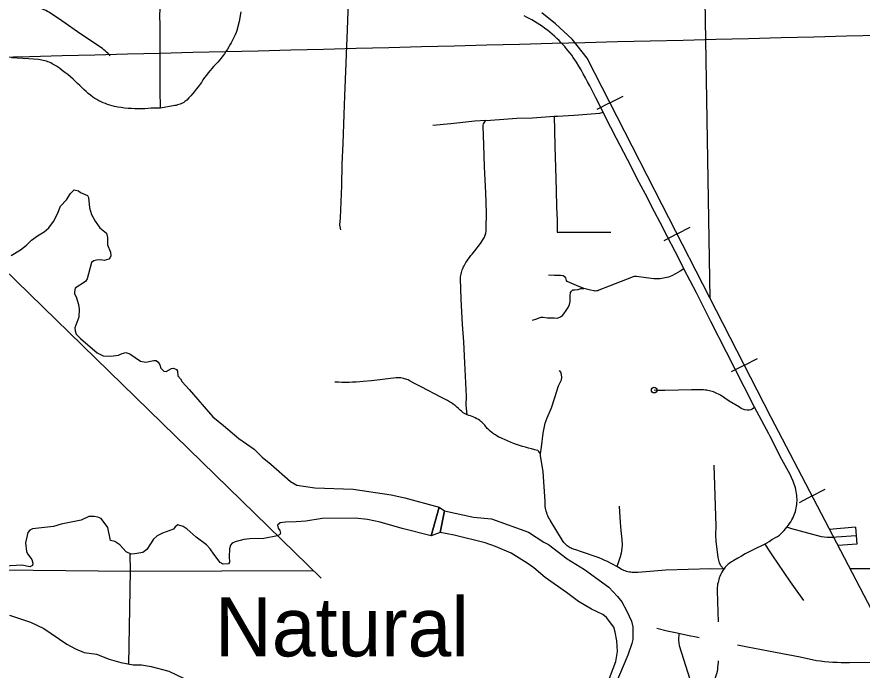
# Model space of a CAD drawing. Extents: x -19 to 366, y -4 to 359.
# Drawn here: x 142.214 to 143.649, y 198.869 to 199.977 of the extents above; entities that cross this region are included whole.
import ezdxf

# ---------------------------------------------------------------- set-up
doc = ezdxf.new("R2010")
doc.units = 0
for name, color, linetype in [('60', 7, 'Continuous'), ('Level 19', 7, 'Continuous'), ('R_Axis Annot', 7, 'Continuous'), ('R_Border Prem', 7, 'Continuous'), ('R_Contour Annot', 7, 'Continuous'), ('R_Horz Alg Annot', 7, 'Continuous'), ('R_ROW', 7, 'Continuous'), ('R_ROW Annot', 7, 'Continuous'), ('R_Water Annot', 7, 'Continuous'), ('Sheet Fence', 7, 'Continuous')]:
    doc.layers.add(name, color=color, linetype=linetype)

msp = doc.modelspace()

# ---------------------------------------------------------------- linework, layer by layer
at = {"layer": '60'}
msp.add_lwpolyline([(142.9308, 199.1449), (142.9398, 199.1386), (142.9323, 199.1023), (142.9172, 199.0964), (142.9308, 199.1449)], dxfattribs=at)
at = {"layer": 'Level 19'}
msp.add_lwpolyline([(141.9421, 199.7919), (142.7302, 199.0246)], dxfattribs=at)
msp.add_arc((142.1984, 200.0551), 0.3674, 83.9046, 225.7635, dxfattribs=at)
at = {"layer": 'R_Axis Annot'}
for points in [[(143.3909, 199.4989), (143.3819, 200.039)], [(142.4068, 199.0363), (142.4062, 199.0664)], [(142.1313, 199.0391), (142.4068, 199.0363)], [(142.4042, 198.8787), (142.4068, 199.0363)], [(142.4068, 199.0363), (142.7167, 199.0377)], [(143.6282, 199.0408), (143.8465, 199.0408)]]:
    msp.add_lwpolyline(points, dxfattribs=at)
at = {"layer": 'R_Border Prem'}
for points in [[(142.204, 199.572), (142.2202, 199.5817), (142.2301, 199.5896), (142.2385, 199.5981), (142.2487, 199.6056), (142.2602, 199.6121), (142.2682, 199.6188), (142.276, 199.6295), (142.283, 199.6425), (142.288, 199.6555), (142.2982, 199.6663), (142.3047, 199.6774), (142.3111, 199.6835), (142.3187, 199.6815), (142.322, 199.6787), (142.3336, 199.674), (142.3355, 199.6702), (142.3375, 199.6529), (142.3409, 199.6414), (142.3467, 199.6303), (142.3547, 199.6188), (142.3658, 199.6099), (142.368, 199.6023), (142.368, 199.5903), (142.3729, 199.5775), (142.3735, 199.5716), (142.3724, 199.5684)], [(142.3724, 199.5684), (142.37, 199.5659), (142.3619, 199.5633), (142.3562, 199.5646), (142.349, 199.5641), (142.3447, 199.5627), (142.3405, 199.56), (142.3331, 199.5322), (142.3302, 199.5278), (142.3129, 199.5163), (142.3115, 199.5101), (142.3119, 199.507), (142.3148, 199.5017), (142.3186, 199.4889), (142.3195, 199.4807), (142.3189, 199.4674), (142.3125, 199.4491), (142.313, 199.444), (142.3148, 199.4387), (142.3219, 199.431), (142.3503, 199.4066), (142.3602, 199.4019), (142.3731, 199.4012), (142.3862, 199.4027), (142.3926, 199.4058), (142.3988, 199.4072), (142.4059, 199.4054), (142.4239, 199.3929), (142.4328, 199.3911), (142.4464, 199.394), (142.4506, 199.3938), (142.454, 199.3909), (142.4568, 199.3863), (142.4583, 199.3809), (142.4632, 199.376), (142.4675, 199.3753), (142.4762, 199.38), (142.4798, 199.3806), (142.4849, 199.3787), (142.4867, 199.3757), (142.4874, 199.3676), (142.4916, 199.3629), (142.4947, 199.3576), (142.5065, 199.3445), (142.5465, 199.2983), (142.5646, 199.2836), (142.5905, 199.2615), (142.6167, 199.2436), (142.6304, 199.23), (142.6451, 199.2178), (142.6782, 199.1888), (142.6894, 199.1824), (142.7198, 199.1778), (142.7849, 199.1758), (142.8495, 199.1659)], [(142.8495, 199.1659), (142.8723, 199.1611), (142.9308, 199.1449), (142.9172, 199.0964), (142.8678, 199.1088), (142.8308, 199.1197), (142.8091, 199.1243), (142.7883, 199.1263), (142.732, 199.1256), (142.7043, 199.1212), (142.6879, 199.1201), (142.6699, 199.1196), (142.661, 199.1186), (142.6563, 199.1147), (142.6577, 199.1092), (142.6604, 199.1053), (142.6612, 199.1009), (142.6601, 199.0984), (142.6564, 199.0961), (142.6331, 199.092), (142.6094, 199.0913), (142.5994, 199.09), (142.5845, 199.0861), (142.5794, 199.0837), (142.5768, 199.0808), (142.575, 199.0742), (142.574, 199.0605), (142.5747, 199.0519), (142.5734, 199.0489), (142.5643, 199.0482), (142.5592, 199.0512), (142.5482, 199.0655), (142.5422, 199.0745), (142.536, 199.0812), (142.518, 199.0941), (142.503, 199.1076), (142.4963, 199.112), (142.487, 199.1151), (142.4829, 199.1117), (142.4799, 199.1074), (142.4612, 199.1011), (142.452, 199.0964), (142.446, 199.0907), (142.4347, 199.0734), (142.4275, 199.068), (142.4143, 199.0656), (142.4081, 199.0655), (142.3995, 199.0695), (142.3887, 199.081), (142.3803, 199.0869), (142.3728, 199.0887), (142.3684, 199.1105)], [(143.2153, 198.8429), (143.2304, 198.8832), (143.2332, 198.9001), (143.2324, 198.9183), (143.2297, 198.9327), (143.227, 198.9416), (143.2148, 198.9576), (143.2083, 198.963), (143.189, 198.9722), (143.1674, 198.9847), (143.1471, 199.0005), (143.1107, 199.0259), (143.0915, 199.0421), (143.0798, 199.0501), (143.0532, 199.0667), (143.0265, 199.0781), (143.0086, 199.0843), (142.9563, 199.0975), (142.9323, 199.1023), (142.9398, 199.1386), (142.9888, 199.1283), (143.0194, 199.1251), (143.0825, 199.1027), (143.1085, 199.0856), (143.1161, 199.0819), (143.1478, 199.0575), (143.1776, 199.0393), (143.2186, 199.0093), (143.2336, 198.9937), (143.2407, 198.9845), (143.2491, 198.9683), (143.2571, 198.9517), (143.2592, 198.9422), (143.2593, 198.9204), (143.2579, 198.9137), (143.251, 198.8939), (143.2245, 198.8313)], [(142.3684, 199.1105), (142.357, 199.1255), (142.3512, 199.1283), (142.3451, 199.1294), (142.3362, 199.1294), (142.3229, 199.123), (142.2894, 199.1159), (142.2764, 199.1123), (142.2404, 199.1082), (142.2357, 199.1059), (142.2327, 199.1021), (142.2284, 199.0844), (142.2305, 199.07), (142.2321, 199.066), (142.2395, 199.0562), (142.2412, 199.0502), (142.2404, 199.0462), (142.236, 199.0438), (142.2222, 199.0465), (142.1932, 199.045)], [(142.2017, 198.9616), (142.2372, 198.9499), (142.2595, 198.9394), (142.2989, 198.9126), (142.3135, 198.9048), (142.3283, 198.8987), (142.3491, 198.8954), (142.3708, 198.8871), (142.3902, 198.8813), (142.4113, 198.8774), (142.4253, 198.8774), (142.4419, 198.8746), (142.4717, 198.8668), (142.5248, 198.8412), (142.5667, 198.8174), (142.6413, 198.7829), (142.7094, 198.7434), (142.7454, 198.7255), (142.7742, 198.7145), (142.7945, 198.7028), (142.8003, 198.6953)]]:
    msp.add_lwpolyline(points, dxfattribs=at)
at = {"layer": 'R_Contour Annot'}
for points in [[(143.209, 199.8149), (143.1966, 199.8396), (143.1862, 199.8598), (143.1827, 199.8667), (143.1792, 199.8734), (143.1754, 199.8802), (143.1716, 199.8868), (143.1677, 199.8934), (143.1636, 199.8999), (143.161, 199.9039), (143.1584, 199.9077), (143.1557, 199.9116), (143.1528, 199.9154), (143.1499, 199.9191), (143.1469, 199.9227), (143.1453, 199.9246), (143.1438, 199.9263), (143.1407, 199.9298), (143.1375, 199.9332), (143.1342, 199.9366), (143.1304, 199.9403), (143.1266, 199.9439), (143.1226, 199.9474), (143.1186, 199.9508), (143.1145, 199.9541), (143.1103, 199.9573), (143.106, 199.9604), (143.1016, 199.9634), (143.0972, 199.9662), (143.0927, 199.969), (143.0881, 199.9716), (143.0835, 199.9741), (143.0792, 199.9764), (143.0749, 199.9786)], [(143.3462, 199.5494), (143.3378, 199.5656), (143.331, 199.5787), (143.318, 199.6036), (143.3056, 199.6282), (143.296, 199.6461), (143.2809, 199.6761), (143.2664, 199.7033), (143.2569, 199.7219), (143.2502, 199.7348), (143.2316, 199.7704), (143.2126, 199.8076), (143.209, 199.8149)], [(143.4662, 199.3146), (143.4483, 199.3493), (143.4183, 199.4079), (143.3921, 199.4601), (143.3675, 199.5088), (143.3462, 199.5494)], [(143.5208, 199.1108), (143.5234, 199.1142), (143.5256, 199.1173), (143.5276, 199.1204), (143.5295, 199.1237), (143.5309, 199.1263), (143.5322, 199.1291), (143.5334, 199.1319), (143.5345, 199.1347), (143.5354, 199.1376), (143.5362, 199.1406), (143.5368, 199.1435), (143.5374, 199.1465), (143.5378, 199.1495), (143.538, 199.1525), (143.5381, 199.1556), (143.5381, 199.1586), (143.5379, 199.1619), (143.5377, 199.1651), (143.5373, 199.1684), (143.5368, 199.1716), (143.5361, 199.1748), (143.5354, 199.178), (143.5345, 199.1811), (143.5335, 199.1842), (143.5324, 199.1873), (143.5311, 199.1903), (143.5262, 199.2006), (143.5124, 199.2259), (143.4919, 199.2663), (143.4902, 199.2696), (143.4662, 199.3146)], [(143.4837, 199.0821), (143.4871, 199.0845), (143.4906, 199.0869), (143.4956, 199.09), (143.4978, 199.0913), (143.5015, 199.0934), (143.5052, 199.0954), (143.5081, 199.0977), (143.511, 199.1002), (143.5137, 199.1028), (143.5163, 199.1055), (143.5188, 199.1083), (143.5208, 199.1108)], [(143.4837, 199.0821), (143.4769, 199.0791), (143.4702, 199.0759), (143.4635, 199.0726), (143.4569, 199.0692), (143.4503, 199.0656), (143.4438, 199.062), (143.4374, 199.0582), (143.4311, 199.0543), (143.429, 199.0533), (143.427, 199.0522), (143.425, 199.051), (143.4231, 199.0497), (143.4213, 199.0482), (143.4196, 199.0467), (143.4179, 199.0451), (143.4164, 199.0433), (143.415, 199.0415), (143.4137, 199.0396)], [(143.4137, 199.0396), (143.4122, 199.0373), (143.4107, 199.035), (143.4094, 199.0326), (143.4083, 199.0301), (143.4072, 199.0276), (143.4062, 199.0251), (143.4053, 199.0225), (143.4046, 199.0199), (143.404, 199.0172), (143.4034, 199.0145), (143.4031, 199.0118), (143.4028, 199.0091), (143.4026, 199.0064), (143.4026, 199.0036), (143.4031, 198.9843), (143.404, 198.9505)], [(143.4042, 198.8842), (143.4041, 198.8814), (143.4038, 198.8776), (143.4034, 198.8738), (143.4029, 198.87), (143.4023, 198.8662), (143.4014, 198.8625), (143.4005, 198.8588), (143.3994, 198.8552), (143.3982, 198.8515), (143.3968, 198.848), (143.3951, 198.8439)]]:
    msp.add_lwpolyline(points, dxfattribs=at)
at = {"layer": 'R_ROW'}
for points in [[(142.7636, 199.6153), (142.7623, 199.6242), (142.763, 199.6358), (142.7656, 199.6899), (142.7661, 199.727), (142.7677, 199.762), (142.7694, 199.811), (142.7707, 199.843), (142.7729, 199.8982), (142.7735, 199.9134), (142.7751, 199.9546), (142.7761, 199.9869), (142.7773, 200.0136), (142.7786, 200.0423)], [(142.3725, 199.9105), (142.3705, 199.9128), (142.3684, 199.915), (142.3663, 199.9172), (142.364, 199.9192), (142.3617, 199.9211), (142.3592, 199.923), (142.3567, 199.9247), (142.3541, 199.9263), (142.3227, 199.9476), (142.2902, 199.9699), (142.2709, 199.9833), (142.2683, 199.9848), (142.2657, 199.9862), (142.263, 199.9875), (142.2603, 199.9887), (142.2575, 199.9898), (142.2547, 199.9908), (142.2519, 199.9917), (142.249, 199.9925), (142.2461, 199.9932), (142.2432, 199.9938), (142.2402, 199.9942), (142.2373, 199.9946)], [(142.4579, 199.8221), (142.4572, 199.8526), (142.4571, 199.892), (142.4571, 199.9039), (142.457, 199.9129), (142.4572, 199.9412), (142.4571, 199.9632), (142.4568, 199.9788), (142.4572, 199.9904)], [(142.594, 199.9856), (142.5912, 199.9692), (142.5874, 199.9539), (142.5861, 199.9502), (142.5846, 199.9466), (142.583, 199.943), (142.5813, 199.9395), (142.5795, 199.936), (142.5776, 199.9326), (142.5756, 199.9292), (142.5735, 199.9259), (142.5712, 199.922), (142.5687, 199.9181), (142.5661, 199.9143), (142.5635, 199.9106), (142.5607, 199.907), (142.5578, 199.9034), (142.5549, 199.8999), (142.5518, 199.8965), (142.5484, 199.893), (142.545, 199.8893), (142.5418, 199.8856), (142.5386, 199.8818), (142.5356, 199.8779), (142.5326, 199.8739), (142.5298, 199.8699), (142.5271, 199.8657), (142.525, 199.8628), (142.5214, 199.8579), (142.5185, 199.854), (142.5154, 199.8503), (142.5123, 199.8465), (142.5092, 199.8429), (142.506, 199.8393), (142.5026, 199.8357), (142.5009, 199.8343), (142.499, 199.833), (142.4971, 199.8318), (142.4951, 199.8306), (142.4931, 199.8296), (142.491, 199.8287), (142.4889, 199.8279), (142.4867, 199.8273), (142.4845, 199.8267), (142.4823, 199.8263), (142.4579, 199.8221)], [(142.4579, 199.8221), (142.4526, 199.822), (142.4473, 199.8219), (142.442, 199.8217), (142.4367, 199.8214), (142.4314, 199.821), (142.4262, 199.8206), (142.4203, 199.8206), (142.4144, 199.8208), (142.4085, 199.8211), (142.4027, 199.8216), (142.3969, 199.8221), (142.391, 199.8229), (142.3852, 199.8237), (142.3794, 199.8247), (142.3756, 199.8257), (142.3717, 199.8269), (142.3679, 199.8282), (142.3641, 199.8296), (142.3604, 199.8311), (142.3568, 199.8328), (142.3532, 199.8346), (142.3496, 199.8364), (142.3461, 199.8384), (142.3427, 199.8405), (142.3389, 199.8437), (142.3351, 199.8469), (142.3314, 199.8502), (142.3277, 199.8535), (142.3241, 199.8569), (142.3206, 199.8603), (142.3171, 199.8638), (142.3137, 199.8674), (142.3093, 199.8714), (142.3048, 199.8752), (142.3003, 199.879), (142.2956, 199.8826), (142.2909, 199.8861), (142.2861, 199.8896), (142.2812, 199.8929), (142.2763, 199.8961), (142.2739, 199.8974), (142.2715, 199.8986), (142.269, 199.8997), (142.2665, 199.9007), (142.264, 199.9016), (142.2614, 199.9024), (142.2588, 199.903), (142.2561, 199.9036), (142.2535, 199.9041), (142.2508, 199.9045), (142.2337, 199.9058), (142.2047, 199.9074)], [(143.0099, 199.8009), (143.0332, 199.8026), (143.0627, 199.8049), (143.0893, 199.8058), (143.126, 199.8083)], [(143.126, 199.8083), (143.1314, 199.8086), (143.1596, 199.8098), (143.1958, 199.8127), (143.2037, 199.8133), (143.209, 199.8149)], [(143.126, 199.8083), (143.1267, 199.784), (143.127, 199.7577), (143.1283, 199.7209), (143.1292, 199.6827), (143.1301, 199.6537), (143.1308, 199.6323), (143.1312, 199.6114), (143.2222, 199.6114)], [(143.0099, 199.8009), (142.9915, 199.7996), (142.9506, 199.7953), (142.9199, 199.7927)], [(142.978, 199.3016), (142.9767, 199.3178), (142.977, 199.3331), (142.9744, 199.3899), (142.9726, 199.4253), (142.9701, 199.4548), (142.968, 199.4979), (142.967, 199.533), (142.9672, 199.5355), (142.9675, 199.538), (142.9679, 199.5405), (142.9685, 199.543), (142.9691, 199.5454), (142.9699, 199.5478), (142.9708, 199.5501), (142.9718, 199.5525), (142.973, 199.5547), (142.9742, 199.5569), (142.9761, 199.56), (142.978, 199.563), (142.98, 199.5659), (142.9821, 199.5688), (142.9843, 199.5717), (142.9866, 199.5745), (142.9889, 199.5772), (142.9913, 199.5799), (143.0006, 199.5925), (143.0074, 199.6032), (143.0088, 199.6065), (143.0098, 199.6099), (143.0105, 199.6134), (143.0107, 199.617), (143.0111, 199.6451), (143.0097, 199.6784), (143.0078, 199.7224), (143.0066, 199.7596), (143.0056, 199.7908), (143.0056, 199.793), (143.0061, 199.7951), (143.007, 199.797), (143.0083, 199.7987), (143.0099, 199.8009)], [(143.1025, 199.2356), (143.1044, 199.2468), (143.1074, 199.2705), (143.1108, 199.2875), (143.1143, 199.2964), (143.1212, 199.3134), (143.1269, 199.3309), (143.1334, 199.3506), (143.1381, 199.3608), (143.1387, 199.3651), (143.1385, 199.3699), (143.1372, 199.3741), (143.135, 199.3766)], [(142.978, 199.3016), (142.9747, 199.3031), (142.9717, 199.3049), (142.969, 199.3072), (142.9665, 199.3098), (142.9637, 199.3124), (142.9608, 199.3149), (142.9578, 199.3173), (142.9547, 199.3197), (142.9515, 199.3219), (142.9482, 199.3239), (142.9449, 199.3259), (142.9415, 199.3277), (142.938, 199.3295), (142.9344, 199.331), (142.9004, 199.3489), (142.8889, 199.3548), (142.8817, 199.359), (142.8799, 199.36), (142.878, 199.3609), (142.876, 199.3617), (142.8741, 199.3624), (142.8721, 199.363), (142.8701, 199.3635), (142.868, 199.3639), (142.8659, 199.3642), (142.8639, 199.3643), (142.8618, 199.3644), (142.8597, 199.3643), (142.8577, 199.3642), (142.8437, 199.3626), (142.8298, 199.3611), (142.8157, 199.3596), (142.8017, 199.3583), (142.7958, 199.3577), (142.7898, 199.3572), (142.7838, 199.3569), (142.7777, 199.3567), (142.7717, 199.3566), (142.7657, 199.3567), (142.7597, 199.3569), (142.7537, 199.3572)], [(143.4662, 199.3146), (143.4642, 199.3128), (143.462, 199.3114), (143.4595, 199.3103), (143.4569, 199.3097), (143.4533, 199.3095), (143.4498, 199.31), (143.4464, 199.311), (143.4432, 199.3126), (143.4403, 199.3147), (143.423, 199.325), (143.408, 199.3348), (143.3985, 199.3395), (143.3963, 199.3404), (143.394, 199.3412), (143.3916, 199.3419), (143.3893, 199.3426), (143.3869, 199.3431), (143.3845, 199.3435), (143.3821, 199.3437), (143.3796, 199.3439), (143.3772, 199.344), (143.3748, 199.3439), (143.3591, 199.3439), (143.337, 199.3434), (143.314, 199.3432), (143.3015, 199.343), (143.2957, 199.3436)], [(143.1025, 199.2356), (143.1, 199.2395), (143.0982, 199.241), (143.0929, 199.2423), (143.0877, 199.2437), (143.0825, 199.2452), (143.0773, 199.2467), (143.0721, 199.2482), (143.0669, 199.2498), (143.0617, 199.2515), (143.0566, 199.2532), (143.0418, 199.2596), (143.0385, 199.261), (143.0353, 199.2624), (143.0322, 199.264), (143.0291, 199.2657), (143.0261, 199.2676), (143.0231, 199.2695), (143.0203, 199.2716), (143.0175, 199.2738), (143.0148, 199.2761), (143.0123, 199.2785), (143.0109, 199.2804), (143.0096, 199.2822), (143.0081, 199.284), (143.0066, 199.2857), (143.005, 199.2874), (143.0034, 199.289), (143.0017, 199.2906), (143, 199.2921), (142.9974, 199.2936), (142.9947, 199.295), (142.992, 199.2963), (142.9893, 199.2975), (142.9865, 199.2987), (142.9837, 199.2997), (142.9808, 199.3007), (142.978, 199.3016)], [(143.2321, 199.0443), (143.2261, 199.0477), (143.2215, 199.0502), (143.2167, 199.0526), (143.2119, 199.0548), (143.2071, 199.057), (143.2022, 199.059), (143.1922, 199.0624), (143.1823, 199.0658), (143.1723, 199.0692), (143.1624, 199.0728), (143.1605, 199.0732), (143.1585, 199.0738), (143.1566, 199.0745), (143.1548, 199.0753), (143.153, 199.0762), (143.1512, 199.0772), (143.1496, 199.0783), (143.148, 199.0795), (143.1464, 199.0809), (143.145, 199.0823), (143.1436, 199.0837), (143.1423, 199.0853), (143.1412, 199.0869), (143.1401, 199.0887), (143.1192, 199.1227), (143.1178, 199.1251), (143.1164, 199.1276), (143.1153, 199.1301), (143.1142, 199.1327), (143.1133, 199.1353), (143.1125, 199.138), (143.1118, 199.1407), (143.1113, 199.1434), (143.1109, 199.1462), (143.1107, 199.1489), (143.1106, 199.1517), (143.1106, 199.1545), (143.1071, 199.205), (143.1028, 199.2324), (143.1025, 199.2356)], [(143.4137, 199.0396), (143.4089, 199.0455), (143.4066, 199.0505), (143.4045, 199.0597), (143.4029, 199.0692), (143.4009, 199.0866), (143.4004, 199.0983), (143.4009, 199.1128), (143.3974, 199.2164)], [(143.2364, 199.1465), (143.2379, 199.1189), (143.2391, 199.1053), (143.2406, 199.0901), (143.2411, 199.0804), (143.2408, 199.076), (143.2404, 199.0712), (143.2395, 199.0668), (143.2381, 199.0605), (143.2365, 199.0559), (143.2337, 199.0487), (143.2321, 199.0443)], [(143.4837, 199.0821), (143.4941, 199.066), (143.4964, 199.0626), (143.5048, 199.0499), (143.5156, 199.034), (143.5265, 199.0182), (143.5376, 199.0025), (143.5489, 198.9869)], [(143.4137, 199.0396), (143.3915, 199.0405), (143.3156, 199.0381), (143.2681, 199.0344), (143.2657, 199.0342), (143.2633, 199.0341), (143.2608, 199.0342), (143.2584, 199.0343), (143.256, 199.0346), (143.2536, 199.035), (143.2512, 199.0355), (143.2488, 199.0361), (143.2465, 199.0368), (143.2442, 199.0376), (143.242, 199.0385), (143.2398, 199.0396), (143.2353, 199.0424), (143.2321, 199.0443)], [(143.3722, 198.9233), (143.3698, 198.9238), (143.3524, 198.9273), (143.3349, 198.931), (143.3176, 198.9349), (143.3003, 198.9391)], [(143.7105, 198.8821), (143.6969, 198.8815), (143.6904, 198.8813), (143.6839, 198.8813), (143.6774, 198.8814), (143.627, 198.8811), (143.62, 198.881), (143.613, 198.8811), (143.606, 198.8813), (143.5989, 198.8816), (143.5919, 198.8821), (143.5849, 198.8827), (143.5779, 198.8835), (143.571, 198.8844), (143.5436, 198.8903), (143.5013, 198.8985), (143.4541, 198.9077), (143.4373, 198.911)]]:
    msp.add_lwpolyline(points, dxfattribs=at)
msp.add_circle((143.2957, 199.3436), 0.00473, dxfattribs=at)
at = {"layer": 'R_ROW Annot'}
msp.add_line((143.6375, 199.1108), (143.6398, 199.0824), dxfattribs=at)
for points in [[(143.3462, 199.5494), (143.3399, 199.5452), (143.3321, 199.541), (143.3259, 199.5374), (143.32, 199.5354), (143.3144, 199.5338), (143.3061, 199.5326), (143.2952, 199.5323), (143.2819, 199.534), (143.2659, 199.5361), (143.2639, 199.5363), (143.2619, 199.5362), (143.2599, 199.5359), (143.2194, 199.5198), (143.2018, 199.5129), (143.1998, 199.5122), (143.1978, 199.5118), (143.1957, 199.5117), (143.1936, 199.5119), (143.1876, 199.5134), (143.1765, 199.5162)], [(143.1765, 199.5162), (143.1636, 199.5212), (143.1478, 199.5276), (143.147, 199.5297), (143.1457, 199.5339), (143.1414, 199.5374), (143.1366, 199.5382), (143.1264, 199.5381), (143.1162, 199.5386)], [(143.0894, 199.4621), (143.0964, 199.4647), (143.1004, 199.4662), (143.1039, 199.4673), (143.1072, 199.4674), (143.1148, 199.4664), (143.126, 199.466), (143.1314, 199.4659), (143.1364, 199.4678), (143.1398, 199.4702), (143.1424, 199.4732), (143.1465, 199.4787), (143.1496, 199.4838), (143.1518, 199.4891), (143.1531, 199.4941), (143.1528, 199.5038), (143.1536, 199.5091), (143.1552, 199.5117), (143.1577, 199.5135), (143.161, 199.5138), (143.1667, 199.5142), (143.1714, 199.5158), (143.1765, 199.5162)], [(143.6005, 199.0938), (143.5964, 199.0937), (143.5895, 199.0935), (143.5842, 199.094), (143.5799, 199.0947), (143.565, 199.0989), (143.5502, 199.1026), (143.5295, 199.1082), (143.5208, 199.1108)], [(143.6375, 199.1108), (143.5935, 199.1073)], [(143.6387, 199.0966), (143.6051, 199.094), (143.6005, 199.0938)], [(143.6398, 199.0824), (143.6078, 199.0799)], [(143.3374, 198.9305), (143.337, 198.9193), (143.3382, 198.9103), (143.3562, 198.8533)]]:
    msp.add_lwpolyline(points, dxfattribs=at)
at = {"layer": 'R_Water Annot'}
for p, q in [((143.2205, 199.8309), (143.2428, 199.8423)), ((143.2205, 199.8309), (143.1983, 199.8195)), ((143.3346, 199.6085), (143.3568, 199.6199)), ((143.3346, 199.6085), (143.3123, 199.5971)), ((143.4488, 199.3861), (143.471, 199.3975)), ((143.4488, 199.3861), (143.4265, 199.3747)), ((143.5639, 199.1641), (143.586, 199.1757)), ((143.5639, 199.1641), (143.5417, 199.1526))]:
    msp.add_line(p, q, dxfattribs=at)
for points in [[(143.6849, 198.9322), (143.4939, 199.2981), (143.3093, 199.6577), (143.1818, 199.9066), (143.1564, 199.939), (143.1282, 199.9651), (143.105, 199.9834)], [(143.451, 198.2025), (143.4721, 198.2264), (143.5038, 198.2539), (143.582, 198.3047), (143.6835, 198.3731), (143.7208, 198.4013), (143.7455, 198.4245), (143.7673, 198.4506), (143.7878, 198.4838), (143.804, 198.5218), (143.816, 198.5705), (143.8195, 198.6043), (143.816, 198.6431), (143.8089, 198.6798), (143.7934, 198.72), (143.6849, 198.9322), (143.4939, 199.2981), (143.3093, 199.6577), (143.1818, 199.9066), (143.1564, 199.939), (143.1282, 199.9651), (143.105, 199.9834)]]:
    msp.add_lwpolyline(points, dxfattribs=at)
at = {"layer": 'Sheet Fence'}
for points in [[(146.7783, 1.697), (146.5788, 10.3131), (146.3785, 18.9294), (146.1776, 27.5458), (145.9759, 36.1624), (145.7736, 44.7791), (145.5705, 53.396), (145.3668, 62.013), (145.1624, 70.6301), (144.9572, 79.2474), (144.7514, 87.8648), (144.5449, 96.4823), (144.3377, 105.1), (144.1299, 113.7179), (143.9213, 122.3359), (143.712, 130.954), (143.5021, 139.5723), (143.2915, 148.1907), (143.0802, 156.8092), (142.8682, 165.4279), (142.6555, 174.0468), (142.4422, 182.6658), (142.2282, 191.2849), (142.0135, 199.9042), (141.7981, 208.5236), (141.582, 217.1432), (141.3653, 225.7629), (141.1479, 234.3828), (140.9298, 243.0028), (140.711, 251.623), (140.4916, 260.2433), (140.2715, 268.8638), (140.0508, 277.4844), (139.8293, 286.1051), (139.6072, 294.726), (139.3845, 303.3471), (139.161, 311.9683), (138.937, 320.5896), (138.7122, 329.2111), (138.4868, 337.8328), (138.2607, 346.4546)], [(0, 198.1326), (7.1014, 198.137), (14.2028, 198.1503), (21.3042, 198.1724), (28.4055, 198.2034), (35.5068, 198.2433), (42.6081, 198.292), (49.7092, 198.3496), (56.8103, 198.4161), (63.9113, 198.4913), (71.0123, 198.5755), (78.1131, 198.6685), (85.2137, 198.7704), (92.3143, 198.8811), (99.4147, 199.0007), (106.5149, 199.1291), (113.615, 199.2664), (120.7149, 199.4126), (127.8146, 199.5676), (134.9141, 199.7315), (142.0135, 199.9042), (149.1125, 200.0858), (156.2114, 200.2762), (163.31, 200.4755), (170.4084, 200.6837), (177.5065, 200.9007), (184.6043, 201.1265), (191.7018, 201.3612), (198.799, 201.6048), (205.896, 201.8572), (212.9926, 202.1185), (220.0888, 202.3886), (227.1848, 202.6676), (234.2803, 202.9554), (241.3755, 203.2521), (248.4704, 203.5576), (255.5648, 203.872), (262.6589, 204.1952), (269.7525, 204.5273), (276.8457, 204.8682), (283.9385, 205.218), (291.0309, 205.5766), (298.1228, 205.9441), (305.2142, 206.3204), (312.3051, 206.7056), (319.3956, 207.0996), (326.4856, 207.5024), (333.5751, 207.9141), (340.664, 208.3347)], [(0, 189.5162), (7.1121, 189.5206), (14.2243, 189.5339), (21.3364, 189.556), (28.4484, 189.5869), (35.5605, 189.6267), (42.6725, 189.6754), (49.7844, 189.7329), (56.8962, 189.7992), (64.0079, 189.8744), (71.1196, 189.9584), (78.2311, 190.0512), (85.3425, 190.1529), (92.4538, 190.2635), (99.5649, 190.3829), (106.6759, 190.5111), (113.7867, 190.6482), (120.8974, 190.7941), (128.0078, 190.9489), (135.1181, 191.1125), (142.2282, 191.2849), (149.338, 191.4662), (156.4476, 191.6563), (163.5569, 191.8553), (170.666, 192.0631), (177.7749, 192.2798), (184.8835, 192.5053), (191.9917, 192.7396), (199.0997, 192.9828), (206.2074, 193.2348), (213.3147, 193.4956), (220.4218, 193.7653), (227.5285, 194.0438), (234.6348, 194.3312), (241.7408, 194.6274), (248.8464, 194.9324), (255.9516, 195.2463), (263.0564, 195.569), (270.1608, 195.9005), (277.2648, 196.2409), (284.3683, 196.5901), (291.4715, 196.9481), (298.5741, 197.315), (305.6763, 197.6907), (312.7781, 198.0753), (319.8793, 198.4686), (326.9801, 198.8708), (334.0804, 199.2818), (341.1801, 199.7017)]]:
    msp.add_spline(points, degree=3, dxfattribs=at)

# ---------------------------------------------------------------- texts
at = {"layer": 'R_Horz Alg Annot'}
msp.add_text('Natural', height=0.1, dxfattribs=at).set_placement((142.55, 198.8918))

doc.saveas('drawing.dxf')
